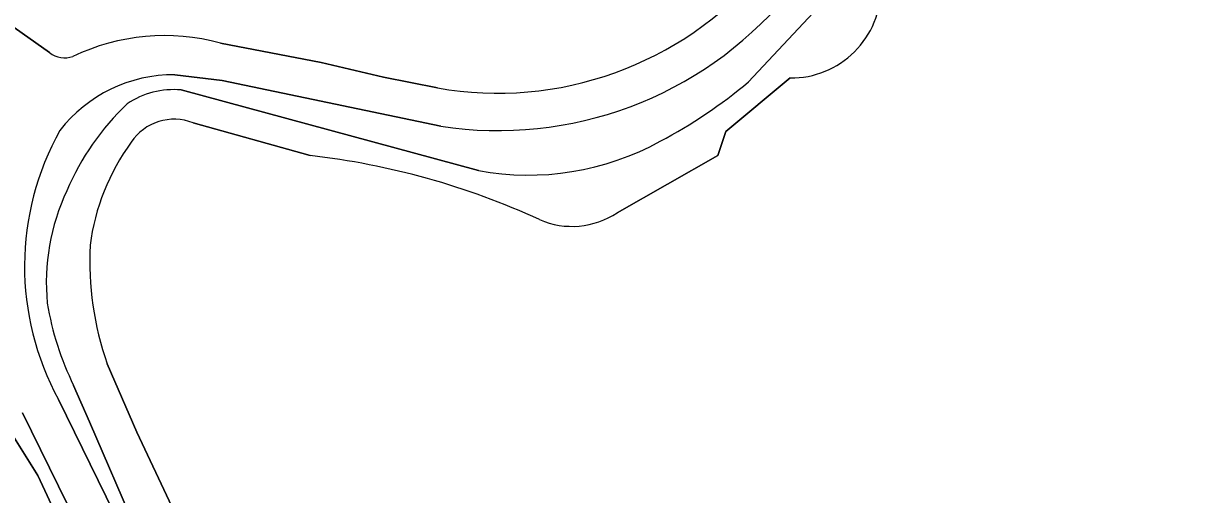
# Model space of a CAD drawing. Extents: x 157648 to 158502, y 379212 to 380938.
# Drawn here: x 158256.8 to 158336.1, y 379995.1 to 380026.9 of the extents above; entities that cross this region are included whole.
import ezdxf

# ---------------------------------------------------------------- set-up
doc = ezdxf.new("R2010")
doc.units = 0
for name, color, linetype in [('IMGEO_Berm_groen', 7, 'Continuous'), ('IMGEO_Groenvoorziening', 7, 'Continuous'), ('IMGEO_Oever', 7, 'Continuous'), ('IMGEO_Voetpad_halfverhard', 7, 'Continuous'), ('IMGEO_Waterloop', 7, 'Continuous')]:
    doc.layers.add(name, color=color, linetype=linetype)

msp = doc.modelspace()

# ---------------------------------------------------------------- linework, layer by layer
at = {"layer": 'IMGEO_Berm_groen'}
for points in [[(158305.845, 380022.952), (158331.752, 380050.613), (158346.538, 380066.124), (158376.939, 380098.926), (158382.174, 380105.943), (158395.924, 380119.32), (158406.802, 380130.698), (158416.279, 380141.887), (158427.297, 380153.915), (158437.695, 380166.064), (158445.59, 380173.873), (158445.59, 380173.873), (158443.87, 380175.489)], [(158254.518, 380005.963), (158252.937, 380010.317), (158251.146, 380016.134), (158249.43, 380021.013), (158246.549, 380027.442), (158242.372, 380032.858), (158239.657, 380035.775), (158238.403, 380036.825), (158237.785, 380036.317), (158241.608, 380032.211), (158244.988, 380027.829), (158245.685, 380026.925), (158248.5, 380020.642), (158250.196, 380015.821), (158251.989, 380009.999), (158255.764, 379999.602), (158257.792, 379996.376), (158265.535, 379979.748)], [(158285.028, 380019.959), (158270.24, 380023.054), (158267.039, 380023.437)], [(158267.476, 380022.413), (158287.587, 380016.962)], [(158336.076, 379845.956), (158333.495, 379851.326), (158325.062, 379870.39), (158318.22, 379884.992), (158306.813, 379908.762), (158302.407, 379917.433), (158295.938, 379929.662), (158287.085, 379947.124), (158280.359, 379960.891), (158271.675, 379977.934), (158264.419, 379992.734), (158261.266, 380000), (158260.204, 380002.447)], [(158259.178, 380001.503), (158296.249, 379925.875), (158324.835, 379867.351), (158332.324, 379850.688), (158336.677, 379840.396)], [(158334.323, 379839.403), (158329.938, 379849.731), (158322.631, 379866.276), (158294.005, 379924.79), (158256.738, 380000.602)]]:
    msp.add_lwpolyline(points, dxfattribs=at)
for centre, radius, start, end in [((158288.906, 380045.161), 25.498, 261.25215, 319.72154), ((158266.961, 380013.701), 9.737, 89.54101, 142.12759), ((158283.285, 380050.118), 35.312, 298.0126, 309.70765), ((158266.984, 380016.774), 5.66, 85.0126, 123.92229), ((158275.818, 380008.798), 17.448, 133.42071, 157.04083), ((158275.681, 380010.503), 18.797, 150.78314, 208.60529), ((158290.94, 380035.241), 18.584, 259.60443, 298.71909), ((158272.849, 380009.39), 14.496, 154.6195, 185.47642), ((158278.012, 380011.231), 19.856, 189.34324, 206.25451)]:
    msp.add_arc(centre, radius, start, end, dxfattribs=at)
at = {"layer": 'IMGEO_Groenvoorziening'}
for points in [[(158244.867, 380037.18), (158244.174, 380037.685), (158239.998, 380039.872), (158237.849, 380040.998), (158237.084, 380041.399), (158228.905, 380046.074), (158222.452, 380049.118), (158221.554, 380049.855), (158220.594, 380050.509), (158219.579, 380051.074), (158218.518, 380051.547), (158217.419, 380051.923), (158216.291, 380052.199), (158215.142, 380052.374), (158214.36, 380052.433), (158214.037, 380052.438), (158213.531, 380052.483), (158233.875, 380042.107), (158238.756, 380038.947), (158258.58, 380024.93)], [(158265.535, 379979.748), (158257.792, 379996.376), (158255.764, 379999.602), (158251.989, 380009.999), (158250.196, 380015.821), (158248.5, 380020.642), (158245.685, 380026.925), (158244.988, 380027.829), (158244.351, 380024.729), (158244.013, 380023.77), (158243.986, 380022.654), (158244.996, 380021.123), (158245.695, 380018.607), (158246.443, 380014.171), (158246.001, 380012.693), (158248.563, 380005.04), (158251.165, 379999.169), (158255.32, 379990.562)], [(158270.131, 380025.581), (158276.952, 380024.265), (158281.15, 380023.268), (158284.797, 380022.547)]]:
    msp.add_lwpolyline(points, dxfattribs=at)
for centre, radius, start, end in [((158288.872, 380045.635), 23.444, 259.99103, 319.5074), ((158266.366, 380011.684), 14.398, 74.84207, 115.57681), ((158259.608, 380026.276), 1.694, 232.61189, 288.6529)]:
    msp.add_arc(centre, radius, start, end, dxfattribs=at)
at = {"layer": 'IMGEO_Oever'}
for points in [[(158445.59, 380173.873), (158445.59, 380173.873), (158437.695, 380166.064), (158427.297, 380153.915), (158416.279, 380141.887), (158406.802, 380130.698), (158395.924, 380119.32), (158382.174, 380105.943), (158376.939, 380098.926), (158346.538, 380066.124), (158331.752, 380050.613), (158305.845, 380022.952)], [(158296.96, 380014.12), (158303.753, 380017.978), (158304.3, 380019.607), (158308.661, 380023.218)], [(158287.587, 380016.962), (158267.476, 380022.413)], [(158268.282, 380020.181), (158276.193, 380017.978)], [(158302.327, 379924.094), (158300.104, 379929.901), (158289.303, 379948.289), (158285.556, 379955.814), (158285.209, 379956.511), (158274.476, 379978.066), (158264.471, 379999.29), (158262.478, 380003.919)], [(158260.204, 380002.447), (158261.266, 380000), (158264.419, 379992.734), (158271.675, 379977.934), (158280.359, 379960.891), (158287.085, 379947.124), (158295.938, 379929.662), (158302.407, 379917.433), (158306.813, 379908.762), (158318.22, 379884.992), (158325.062, 379870.39), (158333.495, 379851.326), (158336.076, 379845.956)]]:
    msp.add_lwpolyline(points, dxfattribs=at)
for centre, radius, start, end in [((158308.71, 380029.309), 6.091, 269.54218, 0.15844), ((158283.285, 380050.118), 35.312, 298.0126, 309.70765), ((158266.984, 380016.774), 5.66, 85.0126, 123.92229), ((158275.818, 380008.798), 17.448, 133.42071, 157.04083), ((158266.986, 380016.974), 3.459, 67.99064, 146.68156), ((158276.186, 380010.008), 14.993, 143.74623, 172.668), ((158290.94, 380035.241), 18.584, 259.60443, 298.71909), ((158270.408, 379967.271), 51.036, 65.33058, 83.49097), ((158272.849, 380009.39), 14.496, 154.6195, 185.47642), ((158293.902, 380018.711), 5.516, 246.57811, 303.673), ((158282.216, 380010.873), 20.928, 177.13025, 199.40853), ((158278.012, 380011.231), 19.856, 189.34324, 206.25451)]:
    msp.add_arc(centre, radius, start, end, dxfattribs=at)
at = {"layer": 'IMGEO_Voetpad_halfverhard'}
for points in [[(158258.58, 380024.93), (158238.756, 380038.947)], [(158284.797, 380022.547), (158281.15, 380023.268), (158276.952, 380024.265), (158270.131, 380025.581)], [(158267.039, 380023.437), (158270.24, 380023.054), (158285.028, 380019.959)], [(158336.677, 379840.396), (158332.324, 379850.688), (158324.835, 379867.351), (158296.249, 379925.875), (158259.178, 380001.503)], [(158256.738, 380000.602), (158294.005, 379924.79), (158322.631, 379866.276), (158329.938, 379849.731), (158334.323, 379839.403)]]:
    msp.add_lwpolyline(points, dxfattribs=at)
for centre, radius, start, end in [((158288.872, 380045.635), 23.444, 259.99103, 319.5074), ((158288.906, 380045.161), 25.498, 261.25215, 319.72154), ((158266.366, 380011.684), 14.398, 74.84207, 115.57681), ((158259.608, 380026.276), 1.694, 232.61189, 288.6529), ((158266.961, 380013.701), 9.737, 89.54101, 142.12759), ((158275.681, 380010.503), 18.797, 150.78314, 208.60529)]:
    msp.add_arc(centre, radius, start, end, dxfattribs=at)
at = {"layer": 'IMGEO_Waterloop'}
for points in [[(158308.661, 380023.218), (158304.3, 380019.607), (158303.753, 380017.978), (158296.96, 380014.12)], [(158276.193, 380017.978), (158268.282, 380020.181)], [(158262.478, 380003.919), (158264.471, 379999.29), (158274.476, 379978.066), (158285.209, 379956.511), (158286.189, 379956.926)]]:
    msp.add_lwpolyline(points, dxfattribs=at)
for centre, radius, start, end in [((158308.71, 380029.309), 6.091, 269.54218, 0.15844), ((158266.986, 380016.974), 3.459, 67.99064, 146.68156), ((158276.186, 380010.008), 14.993, 143.74623, 172.668), ((158270.408, 379967.271), 51.036, 65.33058, 83.49097), ((158293.902, 380018.711), 5.516, 246.57811, 303.673), ((158282.216, 380010.873), 20.928, 177.13025, 199.40853)]:
    msp.add_arc(centre, radius, start, end, dxfattribs=at)

doc.saveas('drawing.dxf')
